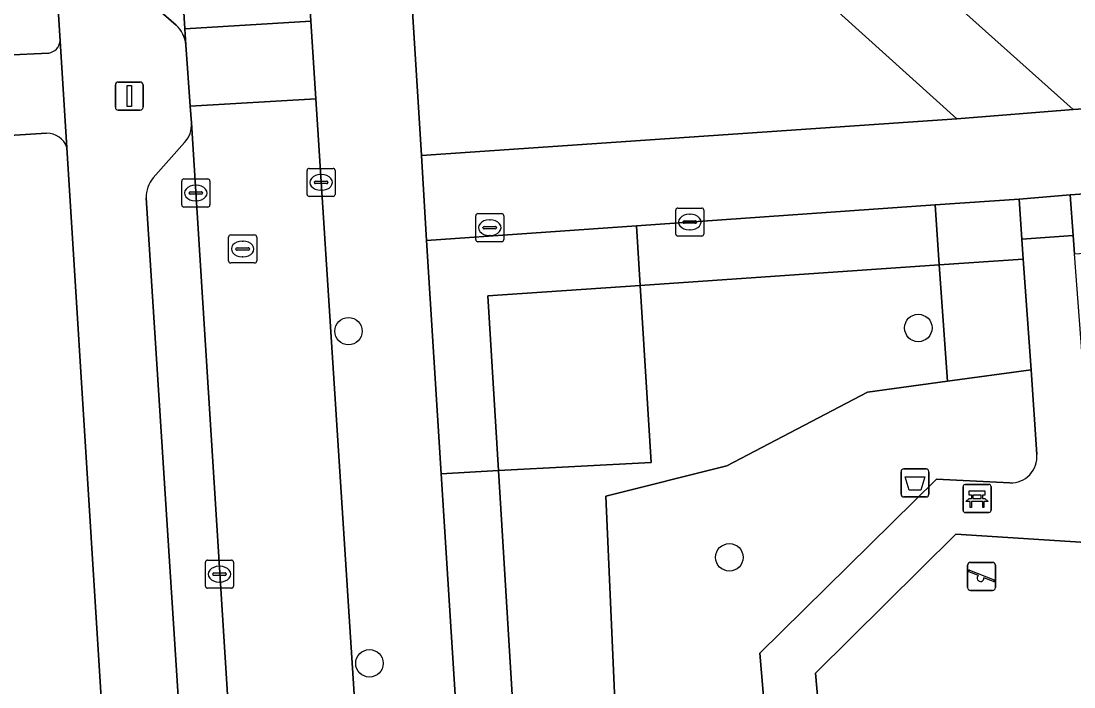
# Model space of a CAD drawing. Extents: x 159053 to 160042, y 380449 to 381423.
# Drawn here: x 159806.75 to 159844.29, y 381041.52 to 381065.26 of the extents above; entities that cross this region are included whole.
import ezdxf

# ---------------------------------------------------------------- set-up
doc = ezdxf.new("R2010")
doc.units = 0
for name, color, linetype in [('IMGEO_Afvalbak', 7, 'Continuous'), ('IMGEO_Bank', 7, 'Continuous'), ('IMGEO_Boom', 7, 'Continuous'), ('IMGEO_Erf', 7, 'Continuous'), ('IMGEO_Groenvoorziening', 7, 'Continuous'), ('IMGEO_Hek', 7, 'Continuous'), ('IMGEO_Kolk', 7, 'Continuous'), ('IMGEO_Lichtmast', 7, 'Continuous'), ('IMGEO_Parkeervlak_open', 7, 'Continuous'), ('IMGEO_Rijbaan_lokaal_open', 7, 'Continuous'), ('IMGEO_Rioolput', 7, 'Continuous'), ('IMGEO_Speelvoorziening', 7, 'Continuous'), ('IMGEO_Terreindeel_open', 7, 'Continuous'), ('IMGEO_Terreindeel_zand', 7, 'Continuous'), ('IMGEO_Voetpad_halfverhard', 7, 'Continuous'), ('IMGEO_Voetpad_open', 7, 'Continuous')]:
    doc.layers.add(name, color=color, linetype=linetype)

msp = doc.modelspace()

# ---------------------------------------------------------------- linework, layer by layer
at = {"layer": 'IMGEO_Afvalbak'}
for p, q in [((159838.125, 381048.396), (159838.125, 381049.196)), ((159838.125, 381049.196), (159838.125, 381048.396)), ((159838.225, 381049.296), (159839.015, 381049.296)), ((159839.015, 381049.296), (159838.225, 381049.296)), ((159839.115, 381049.196), (159839.115, 381048.396)), ((159839.115, 381048.396), (159839.115, 381049.196)), ((159839.015, 381048.296), (159838.225, 381048.296)), ((159838.225, 381048.296), (159839.015, 381048.296))]:
    msp.add_line(p, q, dxfattribs=at)
msp.add_lwpolyline([(159838.268, 381049.01), (159838.972, 381049.01), (159838.823, 381048.54), (159838.417, 381048.54), (159838.268, 381049.01)], dxfattribs=at)
for centre, start, end in [((159838.225, 381049.196), 90, 180), ((159838.225, 381049.196), 90, 180), ((159839.015, 381049.196), 0, 90), ((159839.015, 381049.196), 360, 90), ((159838.225, 381048.396), 180, 270), ((159838.225, 381048.396), 180, 270), ((159839.015, 381048.396), 270, 0), ((159839.015, 381048.396), 270, 0)]:
    msp.add_arc(centre, 0.1, start, end, dxfattribs=at)
at = {"layer": 'IMGEO_Bank'}
for p, q in [((159840.407, 381048.741), (159841.248, 381048.741)), ((159841.248, 381048.741), (159840.407, 381048.741)), ((159840.332, 381047.816), (159840.332, 381048.657)), ((159840.332, 381048.657), (159840.332, 381047.816)), ((159840.641, 381048.247), (159840.641, 381048.353)), ((159840.685, 381048.353), (159840.685, 381048.247)), ((159840.973, 381048.359), (159840.691, 381048.359)), ((159840.979, 381048.247), (159840.979, 381048.353)), ((159841.023, 381048.353), (159841.023, 381048.247)), ((159841.332, 381048.666), (159841.332, 381047.825)), ((159841.332, 381047.825), (159841.332, 381048.666)), ((159841.029, 381048.139), (159840.636, 381048.139)), ((159840.691, 381048.241), (159840.973, 381048.241)), ((159841.257, 381047.741), (159840.416, 381047.741)), ((159840.416, 381047.741), (159841.257, 381047.741))]:
    msp.add_line(p, q, dxfattribs=at)
for points in [[(159840.635, 381048.359), (159840.549, 381048.359), (159840.549, 381048.52), (159841.112, 381048.52), (159841.112, 381048.359), (159841.029, 381048.359)], [(159840.579, 381048.139), (159840.437, 381048.139), (159840.549, 381048.241), (159840.635, 381048.241)], [(159840.629, 381048.132), (159840.629, 381047.925), (159840.586, 381047.925), (159840.586, 381048.132)], [(159841.029, 381048.241), (159841.112, 381048.241), (159841.224, 381048.139), (159841.085, 381048.139)], [(159841.079, 381048.132), (159841.079, 381047.925), (159841.035, 381047.925), (159841.035, 381048.132)]]:
    msp.add_lwpolyline(points, dxfattribs=at)
for centre, radius, start, end in [((159840.41, 381048.663), 0.0779, 92.4484, 184.2845), ((159840.41, 381048.663), 0.0779, 92.4484, 184.2845), ((159841.254, 381048.663), 0.0779, 2.4484, 94.2845), ((159841.254, 381048.663), 0.0779, 2.4484, 94.2845), ((159840.634, 381048.352), 0.00671, 2.8957, 87.1043), ((159840.691, 381048.352), 0.00671, 92.8957, 177.1043), ((159840.973, 381048.352), 0.00671, 2.8957, 87.1043), ((159841.03, 381048.352), 0.00671, 92.8957, 177.1043), ((159840.579, 381048.132), 0.00671, 2.8957, 87.1043), ((159840.636, 381048.132), 0.00671, 92.8957, 177.1043), ((159840.634, 381048.248), 0.00671, 272.8957, 357.1043), ((159840.691, 381048.248), 0.00671, 182.8957, 267.1043), ((159840.973, 381048.248), 0.00671, 272.8957, 357.1043), ((159841.03, 381048.248), 0.00671, 182.8957, 267.1043), ((159841.028, 381048.132), 0.00671, 2.8957, 87.1043), ((159841.085, 381048.132), 0.00671, 92.8957, 177.1043), ((159840.41, 381047.819), 0.0779, 182.4484, 274.2845), ((159840.41, 381047.819), 0.0779, 182.4484, 274.2845), ((159841.254, 381047.819), 0.0779, 272.4484, 4.2845), ((159841.254, 381047.819), 0.0779, 272.4484, 4.2845)]:
    msp.add_arc(centre, radius, start, end, dxfattribs=at)
at = {"layer": 'IMGEO_Boom'}
for centre in [(159838.738, 381054.321), (159818.426, 381054.209), (159832.002, 381046.144), (159819.171, 381042.365)]:
    msp.add_circle(centre, 0.489, dxfattribs=at)
at = {"layer": 'IMGEO_Erf'}
for points in [[(159804.558, 381122.022), (159801.001, 381121.799), (159801.37, 381115.898), (159801.729, 381110.146), (159802.089, 381104.395), (159802.448, 381098.643), (159802.807, 381092.891), (159803.167, 381087.139), (159803.526, 381081.388), (159803.886, 381075.636), (159804.245, 381069.884), (159804.614, 381063.981), (159807.743, 381064.122)], [(159808.146, 381064.543), (159804.558, 381122.022)], [(159836.664, 381068.904), (159844.262, 381062.111), (159867.658, 381063.689), (159891.054, 381065.267)], [(159807.666, 381061.263), (159803.314, 381060.991), (159803.683, 381055.089), (159804.042, 381049.338), (159804.402, 381043.587), (159804.761, 381037.836), (159805.12, 381032.086), (159805.48, 381026.336), (159805.848, 381020.439), (159803.566, 381020.296), (159803.673, 381018.582), (159810.986, 381019.039), (159808.382, 381060.758)]]:
    msp.add_lwpolyline(points, dxfattribs=at)
for centre, radius, start, end in [((159807.663, 381064.602), 0.486, 279.433, 353.0698), ((159807.687, 381060.532), 0.731, 17.9915, 91.6173)]:
    msp.add_arc(centre, radius, start, end, dxfattribs=at)
at = {"layer": 'IMGEO_Groenvoorziening'}
for points in [[(159831.068, 381069.936), (159820.483, 381069.238), (159821.028, 381060.468), (159840.117, 381061.772)], [(159851.801, 381057.477), (159851.658, 381059.578), (159844.148, 381059.069), (159844.259, 381057.621), (159844.31, 381056.959)], [(159842.429, 381057.492), (159842.329, 381058.918), (159839.337, 381058.708), (159839.487, 381056.569), (159842.48, 381056.773)], [(159839.487, 381056.569), (159839.337, 381058.708), (159828.693, 381057.963), (159828.825, 381055.841)], [(159823.774, 381049.236), (159823.388, 381055.47), (159828.825, 381055.841), (159828.693, 381057.963), (159821.212, 381057.439), (159821.73, 381049.126)], [(159842.758, 381052.828), (159842.48, 381056.773), (159839.487, 381056.569), (159839.777, 381052.421)], [(159839.777, 381052.421), (159839.487, 381056.569), (159828.825, 381055.841), (159829.218, 381049.529), (159823.774, 381049.236), (159824.32, 381040.267), (159827.946, 381040.496), (159827.596, 381048.329), (159831.912, 381049.406), (159836.926, 381052.032)], [(159823.774, 381049.236), (159829.218, 381049.529), (159828.825, 381055.841), (159823.388, 381055.47)]]:
    msp.add_lwpolyline(points, close=True, dxfattribs=at)
for points in [[(159842.959, 381049.814), (159842.758, 381052.828), (159839.777, 381052.421), (159836.926, 381052.032), (159831.912, 381049.406), (159827.596, 381048.329), (159827.946, 381040.496), (159829.651, 381035.508), (159829.295, 381031.359), (159831.183, 381028.412), (159831.073, 381026.68), (159832.222, 381025.582), (159835.919, 381029.775), (159835.941, 381033.72), (159833.652, 381036.133), (159833.087, 381042.728), (159839.386, 381048.935)], [(159824.32, 381040.267), (159823.774, 381049.236), (159821.73, 381049.126), (159823.305, 381024.158), (159823.39, 381023.567), (159823.632, 381019.828), (159823.776, 381017.594)], [(159839.386, 381048.935), (159842.006, 381048.799)]]:
    msp.add_lwpolyline(points, dxfattribs=at)
msp.add_arc((159842.041, 381049.721), 0.923, 267.8437, 5.7653, dxfattribs=at)
at = {"layer": 'IMGEO_Hek'}
for points in [[(159839.487, 381056.569), (159842.48, 381056.773)], [(159828.825, 381055.841), (159839.487, 381056.569)], [(159823.774, 381049.236), (159823.388, 381055.47), (159828.825, 381055.841)], [(159824.32, 381040.267), (159823.774, 381049.236)]]:
    msp.add_lwpolyline(points, dxfattribs=at)
at = {"layer": 'IMGEO_Kolk'}
for p, q in [((159817.024, 381060.011), (159817.876, 381060.011)), ((159812.557, 381059.634), (159813.409, 381059.634)), ((159816.949, 381059.085), (159816.949, 381059.937)), ((159817.437, 381059.791), (159817.462, 381059.791)), ((159817.95, 381059.937), (159817.95, 381059.085)), ((159812.482, 381058.708), (159812.482, 381059.56)), ((159812.97, 381059.414), (159812.995, 381059.414)), ((159813.483, 381059.56), (159813.483, 381058.708)), ((159817.208, 381059.505), (159817.208, 381059.517)), ((159817.646, 381059.468), (159817.248, 381059.468)), ((159817.251, 381059.554), (159817.649, 381059.554)), ((159817.46, 381059.231), (159817.435, 381059.231)), ((159817.692, 381059.517), (159817.692, 381059.505)), ((159812.741, 381059.128), (159812.741, 381059.14)), ((159813.179, 381059.091), (159812.781, 381059.091)), ((159812.784, 381059.177), (159813.182, 381059.177)), ((159812.993, 381058.854), (159812.968, 381058.854)), ((159813.225, 381059.14), (159813.225, 381059.128)), ((159817.876, 381059.011), (159817.024, 381059.011)), ((159813.409, 381058.634), (159812.557, 381058.634)), ((159830.091, 381057.671), (159830.091, 381058.523)), ((159830.166, 381058.597), (159831.018, 381058.597)), ((159831.092, 381058.523), (159831.092, 381057.671)), ((159830.35, 381058.091), (159830.35, 381058.103)), ((159830.393, 381058.14), (159830.791, 381058.14)), ((159830.579, 381058.377), (159830.604, 381058.377)), ((159830.834, 381058.103), (159830.834, 381058.091)), ((159830.788, 381058.054), (159830.39, 381058.054)), ((159830.602, 381057.817), (159830.577, 381057.817)), ((159831.018, 381057.597), (159830.166, 381057.597)), ((159813.327, 381045.118), (159813.327, 381045.97)), ((159813.402, 381046.044), (159814.254, 381046.044)), ((159813.815, 381045.824), (159813.84, 381045.824)), ((159814.328, 381045.97), (159814.328, 381045.118)), ((159813.586, 381045.538), (159813.586, 381045.55)), ((159814.024, 381045.501), (159813.626, 381045.501)), ((159813.629, 381045.587), (159814.027, 381045.587)), ((159814.07, 381045.55), (159814.07, 381045.538)), ((159814.254, 381045.044), (159813.402, 381045.044)), ((159813.838, 381045.264), (159813.813, 381045.264))]:
    msp.add_line(p, q, dxfattribs=at)
for points in [[(159817.024, 381060.011), (159817.876, 381060.011)], [(159812.557, 381059.634), (159813.409, 381059.634)], [(159816.949, 381059.085), (159816.949, 381059.937)], [(159817.95, 381059.937), (159817.95, 381059.085)], [(159812.482, 381058.708), (159812.482, 381059.56)], [(159813.483, 381059.56), (159813.483, 381058.708)], [(159817.876, 381059.011), (159817.024, 381059.011)], [(159813.409, 381058.634), (159812.557, 381058.634)], [(159830.091, 381057.671), (159830.091, 381058.523)], [(159830.166, 381058.597), (159831.018, 381058.597)], [(159831.092, 381058.523), (159831.092, 381057.671)], [(159831.018, 381057.597), (159830.166, 381057.597)], [(159813.327, 381045.118), (159813.327, 381045.97)], [(159813.402, 381046.044), (159814.254, 381046.044)], [(159814.328, 381045.97), (159814.328, 381045.118)], [(159814.254, 381045.044), (159813.402, 381045.044)]]:
    msp.add_lwpolyline(points, dxfattribs=at)
for centre, radius, start, end in [((159817.026, 381059.935), 0.0765, 91.552, 178.448), ((159817.026, 381059.935), 0.0765, 91.552, 178.448), ((159817.874, 381059.935), 0.0765, 1.552, 88.448), ((159817.874, 381059.935), 0.0765, 1.552, 88.448), ((159812.559, 381059.558), 0.0765, 91.552, 178.448), ((159812.559, 381059.558), 0.0765, 91.552, 178.448), ((159813.407, 381059.558), 0.0765, 1.552, 88.448), ((159813.407, 381059.558), 0.0765, 1.552, 88.448), ((159817.248, 381059.514), 0.0403, 85.8775, 175.7526), ((159817.245, 381059.504), 0.0366, 178.938, 274.7102), ((159817.649, 381059.511), 0.043, 264.8664, 352.4533), ((159817.653, 381059.516), 0.0386, 1.7309, 96.639), ((159812.781, 381059.137), 0.0403, 85.8775, 175.7526), ((159812.778, 381059.127), 0.0366, 178.938, 274.7102), ((159813.182, 381059.134), 0.043, 264.8664, 352.4533), ((159813.186, 381059.139), 0.0386, 1.7309, 96.639), ((159817.026, 381059.087), 0.0765, 181.552, 268.448), ((159817.026, 381059.087), 0.0765, 181.552, 268.448), ((159817.874, 381059.087), 0.0765, 271.552, 358.448), ((159817.874, 381059.087), 0.0765, 271.552, 358.448), ((159812.559, 381058.71), 0.0765, 181.552, 268.448), ((159812.559, 381058.71), 0.0765, 181.552, 268.448), ((159813.407, 381058.71), 0.0765, 271.552, 358.448), ((159813.407, 381058.71), 0.0765, 271.552, 358.448), ((159830.168, 381058.521), 0.0765, 91.552, 178.448), ((159830.168, 381058.521), 0.0765, 91.552, 178.448), ((159831.016, 381058.521), 0.0765, 1.552, 88.448), ((159831.016, 381058.521), 0.0765, 1.552, 88.448), ((159830.39, 381058.1), 0.0403, 85.8775, 175.7526), ((159830.387, 381058.09), 0.0366, 178.938, 274.7102), ((159830.791, 381058.097), 0.043, 264.8664, 352.4533), ((159830.795, 381058.102), 0.0386, 1.7309, 96.639), ((159830.168, 381057.673), 0.0765, 181.552, 268.448), ((159830.168, 381057.673), 0.0765, 181.552, 268.448), ((159831.016, 381057.673), 0.0765, 271.552, 358.448), ((159831.016, 381057.673), 0.0765, 271.552, 358.448), ((159813.404, 381045.968), 0.0765, 91.552, 178.448), ((159813.404, 381045.968), 0.0765, 91.552, 178.448), ((159814.252, 381045.968), 0.0765, 1.552, 88.448), ((159814.252, 381045.968), 0.0765, 1.552, 88.448), ((159813.626, 381045.547), 0.0403, 85.8775, 175.7526), ((159813.623, 381045.537), 0.0366, 178.938, 274.7102), ((159814.027, 381045.544), 0.043, 264.8664, 352.4533), ((159814.031, 381045.549), 0.0386, 1.7309, 96.639), ((159813.404, 381045.12), 0.0765, 181.552, 268.448), ((159813.404, 381045.12), 0.0765, 181.552, 268.448), ((159814.252, 381045.12), 0.0765, 271.552, 358.448), ((159814.252, 381045.12), 0.0765, 271.552, 358.448)]:
    msp.add_arc(centre, radius, start, end, dxfattribs=at)
for centre, major_axis, ratio, start_param, end_param in [((159817.436, 381059.511), (-0.387, 0.002), 0.722429, 4.712389, 7.853982), ((159817.461, 381059.511), (-0.39, 0.002), 0.717154, 1.570796, 4.712389), ((159812.969, 381059.134), (-0.387, 0.002), 0.722429, 4.712389, 7.853982), ((159812.994, 381059.134), (-0.39, 0.002), 0.717154, 1.570796, 4.712389), ((159830.578, 381058.097), (-0.387, 0.002), 0.722429, 4.712389, 7.853982), ((159830.603, 381058.097), (-0.39, 0.002), 0.717154, 1.570796, 4.712389), ((159813.814, 381045.544), (-0.387, 0.002), 0.722429, 4.712389, 7.853982), ((159813.839, 381045.544), (-0.39, 0.002), 0.717154, 1.570796, 4.712389)]:
    msp.add_ellipse(centre, major_axis=major_axis, ratio=ratio, start_param=start_param, end_param=end_param, dxfattribs=at)
at = {"layer": 'IMGEO_Lichtmast'}
for p, q in [((159810.115, 381062.19), (159810.115, 381062.99)), ((159810.115, 381062.99), (159810.115, 381062.19)), ((159810.215, 381063.09), (159811.005, 381063.09)), ((159811.005, 381063.09), (159810.215, 381063.09)), ((159811.105, 381062.99), (159811.105, 381062.19)), ((159811.105, 381062.19), (159811.105, 381062.99)), ((159811.005, 381062.09), (159810.215, 381062.09)), ((159810.215, 381062.09), (159811.005, 381062.09))]:
    msp.add_line(p, q, dxfattribs=at)
msp.add_lwpolyline([(159810.535, 381062.965), (159810.685, 381062.965), (159810.685, 381062.215), (159810.535, 381062.215), (159810.535, 381062.965)], dxfattribs=at)
for centre, start, end in [((159810.215, 381062.99), 90, 180), ((159810.215, 381062.99), 90, 180), ((159811.005, 381062.99), 0, 90), ((159811.005, 381062.99), 360, 90), ((159810.215, 381062.19), 180, 270), ((159810.215, 381062.19), 180, 270), ((159811.005, 381062.19), 270, 0), ((159811.005, 381062.19), 270, 0)]:
    msp.add_arc(centre, 0.1, start, end, dxfattribs=at)
at = {"layer": 'IMGEO_Parkeervlak_open'}
for points in [[(159812.627, 381064.417), (159812.593, 381064.986), (159809.205, 381121.071)], [(159811.021, 381066.225), (159812.28, 381065.116)], [(159814.172, 381016.913), (159815.494, 381015.771), (159815.746, 381015.393), (159812.829, 381061.635)], [(159812.583, 381060.928), (159811.466, 381059.672)], [(159811.219, 381058.96), (159813.577, 381022.121), (159813.731, 381019.211), (159813.813, 381017.669)]]:
    msp.add_lwpolyline(points, dxfattribs=at)
for centre, radius, start, end in [((159811.593, 381064.34), 1.036, 4.2862, 48.5156), ((159811.849, 381061.58), 0.982, 318.3992, 3.2302), ((159812.192, 381059.021), 0.975, 138.1363, 183.5993)]:
    msp.add_arc(centre, radius, start, end, dxfattribs=at)
at = {"layer": 'IMGEO_Rijbaan_lokaal_open'}
for points in [[(159813.084, 381129.484), (159813.071, 381129.675), (159812.65, 381136.023), (159812.469, 381139.407), (159812.319, 381141.794), (159807.867, 381141.53), (159808.405, 381133.088), (159809.205, 381121.071), (159812.593, 381064.986), (159817.086, 381065.26), (159816.747, 381070.631), (159816.701, 381072.094), (159816.127, 381081.072)], [(159812.786, 381062.224), (159817.261, 381062.496), (159817.086, 381065.26), (159812.593, 381064.986), (159812.627, 381064.417)], [(159819.728, 381024.105), (159817.261, 381062.496), (159812.786, 381062.224), (159812.829, 381061.635), (159815.746, 381015.393), (159820.277, 381015.692), (159820.022, 381019.603)]]:
    msp.add_lwpolyline(points, close=True, dxfattribs=at)
at = {"layer": 'IMGEO_Rioolput'}
for p, q in [((159822.961, 381057.472), (159822.961, 381058.324)), ((159823.036, 381058.398), (159823.888, 381058.398)), ((159823.449, 381058.178), (159823.474, 381058.178)), ((159823.962, 381058.324), (159823.962, 381057.472)), ((159823.22, 381057.892), (159823.22, 381057.904)), ((159823.658, 381057.855), (159823.26, 381057.855)), ((159823.263, 381057.941), (159823.661, 381057.941)), ((159823.704, 381057.904), (159823.704, 381057.892)), ((159814.153, 381056.712), (159814.153, 381057.564)), ((159814.228, 381057.638), (159815.08, 381057.638)), ((159814.641, 381057.418), (159814.666, 381057.418)), ((159815.154, 381057.564), (159815.154, 381056.712)), ((159823.888, 381057.398), (159823.036, 381057.398)), ((159823.472, 381057.618), (159823.447, 381057.618)), ((159814.412, 381057.132), (159814.412, 381057.144)), ((159814.85, 381057.095), (159814.452, 381057.095)), ((159814.455, 381057.181), (159814.853, 381057.181)), ((159814.896, 381057.144), (159814.896, 381057.132)), ((159815.08, 381056.638), (159814.228, 381056.638)), ((159814.664, 381056.858), (159814.639, 381056.858))]:
    msp.add_line(p, q, dxfattribs=at)
for points in [[(159822.961, 381057.472), (159822.961, 381058.324)], [(159823.036, 381058.398), (159823.888, 381058.398)], [(159823.962, 381058.324), (159823.962, 381057.472)], [(159814.153, 381056.712), (159814.153, 381057.564)], [(159814.228, 381057.638), (159815.08, 381057.638)], [(159815.154, 381057.564), (159815.154, 381056.712)], [(159823.888, 381057.398), (159823.036, 381057.398)], [(159815.08, 381056.638), (159814.228, 381056.638)]]:
    msp.add_lwpolyline(points, dxfattribs=at)
for centre, radius, start, end in [((159823.038, 381058.322), 0.0765, 91.552, 178.448), ((159823.038, 381058.322), 0.0765, 91.552, 178.448), ((159823.886, 381058.322), 0.0765, 1.552, 88.448), ((159823.886, 381058.322), 0.0765, 1.552, 88.448), ((159823.26, 381057.901), 0.0403, 85.8775, 175.7526), ((159823.257, 381057.891), 0.0366, 178.938, 274.7102), ((159823.661, 381057.898), 0.043, 264.8664, 352.4533), ((159823.665, 381057.903), 0.0386, 1.7309, 96.639), ((159814.23, 381057.562), 0.0765, 91.552, 178.448), ((159814.23, 381057.562), 0.0765, 91.552, 178.448), ((159815.078, 381057.562), 0.0765, 1.552, 88.448), ((159815.078, 381057.562), 0.0765, 1.552, 88.448), ((159823.038, 381057.474), 0.0765, 181.552, 268.448), ((159823.038, 381057.474), 0.0765, 181.552, 268.448), ((159823.886, 381057.474), 0.0765, 271.552, 358.448), ((159823.886, 381057.474), 0.0765, 271.552, 358.448), ((159814.452, 381057.141), 0.0403, 85.8775, 175.7526), ((159814.449, 381057.131), 0.0366, 178.938, 274.7102), ((159814.853, 381057.138), 0.043, 264.8664, 352.4533), ((159814.857, 381057.143), 0.0386, 1.7309, 96.639), ((159814.23, 381056.714), 0.0765, 181.552, 268.448), ((159814.23, 381056.714), 0.0765, 181.552, 268.448), ((159815.078, 381056.714), 0.0765, 271.552, 358.448), ((159815.078, 381056.714), 0.0765, 271.552, 358.448)]:
    msp.add_arc(centre, radius, start, end, dxfattribs=at)
for centre, major_axis, ratio, start_param, end_param in [((159823.448, 381057.898), (-0.387, 0.002), 0.722429, 4.712389, 7.853982), ((159823.473, 381057.898), (-0.39, 0.002), 0.717154, 1.570796, 4.712389), ((159814.64, 381057.138), (-0.387, 0.002), 0.722429, 4.712389, 7.853982), ((159814.665, 381057.138), (-0.39, 0.002), 0.717154, 1.570796, 4.712389)]:
    msp.add_ellipse(centre, major_axis=major_axis, ratio=ratio, start_param=start_param, end_param=end_param, dxfattribs=at)
at = {"layer": 'IMGEO_Speelvoorziening'}
for p, q in [((159840.496, 381045.065), (159840.496, 381045.865)), ((159840.496, 381045.865), (159840.496, 381045.065)), ((159840.596, 381045.965), (159841.386, 381045.965)), ((159841.386, 381045.965), (159840.596, 381045.965)), ((159841.486, 381045.865), (159841.486, 381045.065)), ((159841.486, 381045.065), (159841.486, 381045.865)), ((159840.879, 381045.493), (159840.54, 381045.63)), ((159840.565, 381045.69), (159841.441, 381045.337)), ((159841.417, 381045.277), (159841.077, 381045.414)), ((159841.386, 381044.965), (159840.596, 381044.965)), ((159840.596, 381044.965), (159841.386, 381044.965))]:
    msp.add_line(p, q, dxfattribs=at)
for centre, radius, start, end in [((159840.596, 381045.865), 0.1, 90, 180), ((159840.596, 381045.865), 0.1, 90, 180), ((159841.386, 381045.865), 0.1, 0, 90), ((159841.386, 381045.865), 0.1, 360, 90), ((159840.553, 381045.66), 0.0327, 68.078, 248.078), ((159840.958, 381045.403), 0.12, 130.9928, 5.1632), ((159841.429, 381045.307), 0.0327, 248.078, 68.078), ((159840.596, 381045.065), 0.1, 180, 270), ((159840.596, 381045.065), 0.1, 180, 270), ((159841.386, 381045.065), 0.1, 270, 0), ((159841.386, 381045.065), 0.1, 270, 0)]:
    msp.add_arc(centre, radius, start, end, dxfattribs=at)
at = {"layer": 'IMGEO_Terreindeel_open'}
msp.add_lwpolyline([(159842.329, 381058.918), (159842.429, 381057.492), (159844.259, 381057.621), (159844.148, 381059.069)], close=True, dxfattribs=at)
at = {"layer": 'IMGEO_Terreindeel_zand'}
msp.add_lwpolyline([(159845.081, 381046.652), (159840.072, 381046.965), (159835.075, 381042.012), (159835.529, 381036.938), (159840.379, 381031.961), (159841.128, 381031.196), (159850.242, 381031.021), (159850.255, 381046.514), (159845.068, 381046.827)], close=True, dxfattribs=at)
at = {"layer": 'IMGEO_Voetpad_halfverhard'}
msp.add_lwpolyline([(159842.006, 381048.799), (159839.386, 381048.935), (159833.087, 381042.728), (159833.652, 381036.133), (159835.941, 381033.72), (159835.919, 381029.775), (159832.222, 381025.582), (159827.786, 381020.586), (159829.138, 381019.311), (159833.565, 381024.293), (159840.379, 381031.961), (159835.529, 381036.938), (159835.075, 381042.012), (159840.072, 381046.965), (159845.081, 381046.652), (159845.068, 381046.827), (159844.71, 381051.607), (159844.31, 381056.959), (159844.259, 381057.621), (159842.429, 381057.492), (159842.48, 381056.773), (159842.758, 381052.828), (159842.959, 381049.814)], dxfattribs=at)
msp.add_arc((159842.041, 381049.721), 0.923, 267.8437, 5.7653, dxfattribs=at)
at = {"layer": 'IMGEO_Voetpad_open'}
for points in [[(159805.262, 381183.767), (159805.215, 381184.597), (159805.167, 381185.443), (159797.09, 381184.946), (159797.835, 381173.024), (159798.749, 381158.383), (159802.342, 381158.581), (159804.237, 381127.591), (159804.269, 381127.041), (159804.409, 381124.612), (159804.558, 381122.022), (159808.146, 381064.543), (159808.382, 381060.758), (159810.986, 381019.039), (159811.331, 381014.723), (159815.746, 381015.393), (159815.494, 381015.771), (159814.172, 381016.913)], [(159812.28, 381065.116), (159811.021, 381066.225)], [(159808.382, 381060.758), (159808.146, 381064.543)], [(159807.743, 381064.122), (159804.614, 381063.981)], [(159812.829, 381061.635), (159812.786, 381062.224), (159812.627, 381064.417)], [(159803.314, 381060.991), (159807.666, 381061.263)], [(159811.466, 381059.672), (159812.583, 381060.928)], [(159813.813, 381017.669), (159813.731, 381019.211), (159813.577, 381022.121), (159811.219, 381058.96)]]:
    msp.add_lwpolyline(points, dxfattribs=at)
for points in [[(159832.19, 381072.905), (159826.228, 381072.594), (159823.202, 381072.435), (159820.294, 381072.282), (159820.483, 381069.238), (159831.068, 381069.936), (159840.117, 381061.772), (159844.262, 381062.111), (159836.664, 381068.904), (159835.543, 381069.907)], [(159821.212, 381057.439), (159821.028, 381060.468), (159820.483, 381069.238), (159820.294, 381072.282), (159816.701, 381072.094), (159816.747, 381070.631), (159817.086, 381065.26), (159817.261, 381062.496), (159819.728, 381024.105), (159820.022, 381019.603), (159820.277, 381015.692), (159823.849, 381016.473), (159823.776, 381017.594), (159823.632, 381019.828), (159823.39, 381023.567), (159823.305, 381024.158), (159821.73, 381049.126)], [(159851.658, 381059.578), (159856.647, 381059.916), (159867.861, 381060.675), (159867.658, 381063.689), (159844.262, 381062.111), (159840.117, 381061.772), (159821.028, 381060.468), (159821.212, 381057.439), (159828.693, 381057.963), (159839.337, 381058.708), (159842.329, 381058.918), (159844.148, 381059.069)]]:
    msp.add_lwpolyline(points, close=True, dxfattribs=at)
for centre, radius, start, end in [((159811.593, 381064.34), 1.036, 4.2862, 48.5156), ((159807.663, 381064.602), 0.486, 279.433, 353.0698), ((159811.849, 381061.58), 0.982, 318.3992, 3.2302), ((159807.687, 381060.532), 0.731, 17.9915, 91.6173), ((159812.192, 381059.021), 0.975, 138.1363, 183.5993)]:
    msp.add_arc(centre, radius, start, end, dxfattribs=at)

doc.saveas('drawing.dxf')
